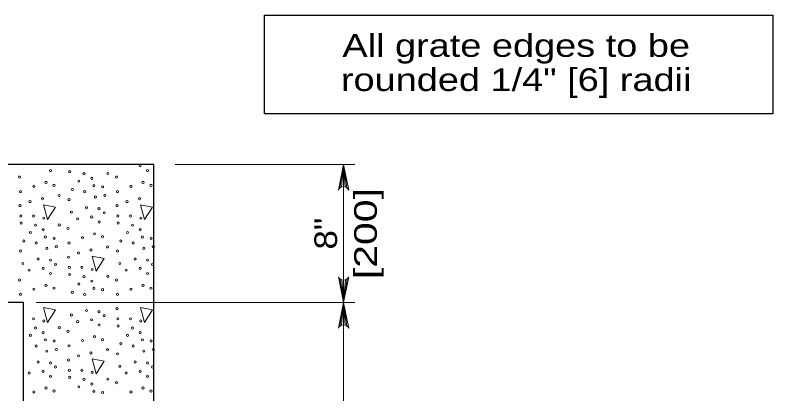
# Model space of a CAD drawing. Extents: x -410.5 to -376.5, y 1617.6 to 1661.6.
# Drawn here: x -401.69 to -396.48, y 1624.78 to 1627.39 of the extents above; entities that cross this region are included whole.
import ezdxf
from ezdxf.enums import TextEntityAlignment as Align

# ---------------------------------------------------------------- set-up
doc = ezdxf.new("R2010")
doc.units = 0
doc.header["$LTSCALE"] = 0.062
doc.layers.add('1', color=7, linetype='Continuous', lineweight=13)

msp = doc.modelspace()

# ---------------------------------------------------------------- linework, layer by layer
at = {"layer": '1'}
for p, q in [((-399.35108, 1626.3615), (-400.58733, 1626.3615)), ((-399.4545, 1626.19933), (-399.42975, 1626.3615)), ((-399.44408, 1626.2055), (-399.42975, 1626.3615)), ((-399.42975, 1626.3615), (-399.42975, 1621.41433)), ((-399.42975, 1626.20833), (-399.42975, 1626.3615)), ((-399.41842, 1626.20667), (-399.42975, 1626.3615)), ((-399.40733, 1626.20125), (-399.42975, 1626.3615)), ((-400.82575, 1626.08408), (-400.79875, 1625.98167)), ((-399.45217, 1625.57233), (-399.42975, 1625.41208)), ((-399.44108, 1625.56683), (-399.42975, 1625.41208)), ((-399.40492, 1625.57417), (-399.42975, 1625.41208)), ((-399.41533, 1625.56808), (-399.42975, 1625.41208)), ((-399.42975, 1625.56525), (-399.42975, 1625.41208)), ((-401.5435, 1625.41208), (-400.40392, 1625.41208)), ((-400.82575, 1625.37742), (-400.79875, 1625.275)), ((-399.35108, 1625.41208), (-400.40392, 1625.41208)), ((-399.4545, 1625.24992), (-399.42975, 1625.41208)), ((-399.44408, 1625.25608), (-399.42975, 1625.41208)), ((-399.42975, 1625.25892), (-399.42975, 1625.41208)), ((-399.41842, 1625.25725), (-399.42975, 1625.41208)), ((-399.40733, 1625.25183), (-399.42975, 1625.41208))]:
    msp.add_line(p, q, dxfattribs=at)
at = {"layer": '1', "lineweight": 25}
for points in [[(-399.97317, 1627.38683), (-396.47583, 1627.38683), (-396.47583, 1626.70917), (-399.97317, 1626.70917)], [(-405.35992, 1621.41425), (-400.73433, 1621.41425), (-400.73433, 1626.3615), (-405.35992, 1626.3615)], [(-404.46308, 1625.41208), (-404.46308, 1622.36375), (-401.63108, 1622.36375), (-401.63108, 1625.41208)]]:
    msp.add_lwpolyline(points, close=True, dxfattribs=at)
at = {"layer": '1'}
for points in [[(-399.46508, 1626.1845), (-399.42975, 1626.3615), (-399.39433, 1626.1845)], [(-400.79875, 1625.98167), (-400.74375, 1626.06817), (-400.82575, 1626.08408)], [(-399.39433, 1625.58908), (-399.42975, 1625.41208), (-399.46508, 1625.58908)], [(-400.79875, 1625.275), (-400.74375, 1625.36142), (-400.82575, 1625.37742)], [(-399.46508, 1625.23508), (-399.42975, 1625.41208), (-399.39433, 1625.23508)]]:
    msp.add_lwpolyline(points, dxfattribs=at)
for points in [[(-401.49325, 1626.08408), (-401.46625, 1625.98167), (-401.41125, 1626.06817)], [(-401.15942, 1625.73067), (-401.13242, 1625.62833), (-401.0775, 1625.71475)], [(-401.49325, 1625.37742), (-401.46625, 1625.275), (-401.41125, 1625.36142)], [(-401.15942, 1625.024), (-401.13242, 1624.92167), (-401.0775, 1625.00808)]]:
    msp.add_lwpolyline(points, close=True, dxfattribs=at)
for centre, start, end in [((-399.42968, 1626.17021), 22.08782, 157.91395), ((-399.42975, 1625.60334), 202.08782, 337.91395), ((-399.42968, 1625.22075), 22.08782, 157.91395)]:
    msp.add_arc(centre, 0.0382, start, end, dxfattribs=at)
for centre, major_axis in [((-401.44537, 1626.31842), (0, -0.00756)), ((-401.31354, 1626.31112), (0, -0.00756)), ((-400.82865, 1626.35311), (0, -0.00756)), ((-400.77786, 1626.31842), (0, -0.00756)), ((-401.65931, 1626.2739), (0, -0.00756)), ((-401.21525, 1626.2968), (0, 0.00756)), ((-401.16213, 1626.2653), (0, 0.00756)), ((-401.05126, 1626.29869), (0, -0.00756)), ((-400.9918, 1626.2739), (0, -0.00756)), ((-401.55985, 1626.21065), (0, -0.00756)), ((-401.47691, 1626.23732), (0, -0.00756)), ((-401.42195, 1626.2173), (0, -0.00756)), ((-401.25046, 1626.24622), (0, 0.00756)), ((-401.14766, 1626.21571), (0, 0.00756)), ((-401.08731, 1626.20705), (0, -0.00756)), ((-400.89234, 1626.21065), (0, -0.00756)), ((-400.8094, 1626.23732), (0, -0.00756)), ((-400.75444, 1626.2173), (0, -0.00756)), ((-401.65208, 1626.1746), (0, -0.00756)), ((-401.29579, 1626.18868), (0, 0.00756)), ((-401.2108, 1626.17372), (0, 0.00756)), ((-400.98457, 1626.1746), (0, -0.00756)), ((-401.58694, 1626.10564), (0, -0.00756)), ((-401.50127, 1626.12567), (0, -0.00756)), ((-401.38685, 1626.14763), (0, 0.00756)), ((-401.31832, 1626.11901), (0, 0.00756)), ((-401.13693, 1626.13744), (0, -0.00756)), ((-401.07201, 1626.14893), (0, -0.00756)), ((-400.91943, 1626.10564), (0, -0.00756)), ((-400.83377, 1626.12567), (0, -0.00756)), ((-401.65536, 1626.07702), (0, -0.00756)), ((-401.19756, 1626.06371), (0, -0.00756)), ((-401.11251, 1626.05635), (0, -0.00756)), ((-400.98785, 1626.07702), (0, -0.00756)), ((-401.64996, 1626.00641), (0, -0.00756)), ((-401.56341, 1626.00641), (0, 0.00756)), ((-401.30208, 1626.03315), (0, -0.00756)), ((-401.1624, 1625.99976), (0, -0.00756)), ((-401.07707, 1626.02838), (0, -0.00756)), ((-400.98245, 1626.00641), (0, -0.00756)), ((-400.8959, 1626.00641), (0, 0.00756)), ((-401.64729, 1625.95777), (0, -0.00756)), ((-401.549, 1625.94345), (0, 0.00756)), ((-401.49226, 1625.9921), (0, -0.00756)), ((-401.38502, 1625.94534), (0, -0.00756)), ((-401.2588, 1625.98733), (0, -0.00756)), ((-401.11162, 1625.96507), (0, -0.00756)), ((-400.97978, 1625.95777), (0, -0.00756)), ((-400.88149, 1625.94345), (0, 0.00756)), ((-400.82476, 1625.9921), (0, -0.00756)), ((-401.58421, 1625.89287), (0, 0.00756)), ((-401.49588, 1625.91195), (0, 0.00756)), ((-401.32555, 1625.92055), (0, -0.00756)), ((-400.9167, 1625.89287), (0, 0.00756)), ((-400.82837, 1625.91195), (0, 0.00756)), ((-401.48142, 1625.86236), (0, 0.00756)), ((-401.42106, 1625.8537), (0, -0.00756)), ((-401.22609, 1625.8573), (0, -0.00756)), ((-401.14316, 1625.88397), (0, -0.00756)), ((-401.0882, 1625.86395), (0, -0.00756)), ((-400.81391, 1625.86236), (0, 0.00756)), ((-400.75355, 1625.8537), (0, -0.00756)), ((-401.62955, 1625.83533), (0, 0.00756)), ((-401.54455, 1625.82037), (0, 0.00756)), ((-401.40577, 1625.79558), (0, -0.00756)), ((-401.31832, 1625.82125), (0, -0.00756)), ((-401.0531, 1625.79428), (0, 0.00756)), ((-400.96204, 1625.83533), (0, 0.00756)), ((-400.87704, 1625.82037), (0, 0.00756)), ((-400.73826, 1625.79558), (0, -0.00756)), ((-401.65208, 1625.76566), (0, 0.00756)), ((-401.47068, 1625.78409), (0, -0.00756)), ((-401.25318, 1625.75229), (0, -0.00756)), ((-401.16752, 1625.77232), (0, -0.00756)), ((-400.98457, 1625.76566), (0, 0.00756)), ((-400.80317, 1625.78409), (0, -0.00756)), ((-401.53131, 1625.71036), (0, -0.00756)), ((-401.44626, 1625.703), (0, -0.00756)), ((-401.3216, 1625.72367), (0, -0.00756)), ((-400.8638, 1625.71036), (0, -0.00756)), ((-400.77875, 1625.703), (0, -0.00756)), ((-401.63583, 1625.6798), (0, -0.00756)), ((-401.59256, 1625.63398), (0, -0.00756)), ((-401.49616, 1625.64641), (0, -0.00756)), ((-401.41083, 1625.67503), (0, -0.00756)), ((-401.31621, 1625.65306), (0, -0.00756)), ((-401.22965, 1625.65306), (0, 0.00756)), ((-401.15851, 1625.63875), (0, -0.00756)), ((-400.96833, 1625.6798), (0, -0.00756)), ((-400.92505, 1625.63398), (0, -0.00756)), ((-400.82865, 1625.64641), (0, -0.00756)), ((-400.74332, 1625.67503), (0, -0.00756)), ((-401.44537, 1625.61172), (0, -0.00756)), ((-401.31354, 1625.60442), (0, -0.00756)), ((-401.21525, 1625.59011), (0, 0.00756)), ((-401.05126, 1625.59199), (0, -0.00756)), ((-400.77786, 1625.61172), (0, -0.00756)), ((-401.65931, 1625.5672), (0, -0.00756)), ((-401.47691, 1625.53062), (0, -0.00756)), ((-401.25046, 1625.53952), (0, 0.00756)), ((-401.16213, 1625.5586), (0, 0.00756)), ((-400.9918, 1625.5672), (0, -0.00756)), ((-400.8094, 1625.53062), (0, -0.00756)), ((-401.55985, 1625.50395), (0, -0.00756)), ((-401.42195, 1625.5106), (0, -0.00756)), ((-401.29579, 1625.48198), (0, 0.00756)), ((-401.14766, 1625.50901), (0, 0.00756)), ((-401.08731, 1625.50035), (0, -0.00756)), ((-400.89234, 1625.50395), (0, -0.00756)), ((-400.75444, 1625.5106), (0, -0.00756)), ((-401.65208, 1625.4679), (0, -0.00756)), ((-401.2108, 1625.46702), (0, 0.00756)), ((-400.98457, 1625.4679), (0, -0.00756)), ((-400.98785, 1625.37032), (0, -0.00756)), ((-401.30208, 1625.32645), (0, -0.00756)), ((-401.19756, 1625.35701), (0, -0.00756)), ((-401.11251, 1625.34965), (0, -0.00756)), ((-401.07707, 1625.32168), (0, -0.00756)), ((-401.56341, 1625.29971), (0, 0.00756)), ((-401.49226, 1625.2854), (0, -0.00756)), ((-401.2588, 1625.28063), (0, -0.00756)), ((-401.1624, 1625.29306), (0, -0.00756)), ((-400.98245, 1625.29971), (0, -0.00756)), ((-400.8959, 1625.29971), (0, 0.00756)), ((-400.82476, 1625.2854), (0, -0.00756)), ((-401.549, 1625.23676), (0, 0.00756)), ((-401.38502, 1625.23864), (0, -0.00756)), ((-401.32555, 1625.21385), (0, -0.00756)), ((-401.11162, 1625.25837), (0, -0.00756)), ((-400.97978, 1625.25107), (0, -0.00756)), ((-400.88149, 1625.23676), (0, 0.00756)), ((-401.58421, 1625.18617), (0, 0.00756)), ((-401.49588, 1625.20525), (0, 0.00756)), ((-401.14316, 1625.17727), (0, -0.00756)), ((-400.9167, 1625.18617), (0, 0.00756)), ((-400.82837, 1625.20525), (0, 0.00756)), ((-401.54455, 1625.11367), (0, 0.00756)), ((-401.48142, 1625.15566), (0, 0.00756)), ((-401.42106, 1625.147), (0, -0.00756)), ((-401.31832, 1625.11456), (0, -0.00756)), ((-401.22609, 1625.1506), (0, -0.00756)), ((-401.0882, 1625.15725), (0, -0.00756)), ((-400.96204, 1625.12863), (0, 0.00756)), ((-400.87704, 1625.11367), (0, 0.00756)), ((-400.81391, 1625.15566), (0, 0.00756)), ((-400.75355, 1625.147), (0, -0.00756)), ((-401.47068, 1625.07739), (0, -0.00756)), ((-401.40577, 1625.08888), (0, -0.00756)), ((-401.16752, 1625.06562), (0, -0.00756)), ((-401.0531, 1625.08758), (0, 0.00756)), ((-400.98457, 1625.05896), (0, 0.00756)), ((-400.80317, 1625.07739), (0, -0.00756)), ((-400.73826, 1625.08888), (0, -0.00756)), ((-401.53131, 1625.00366), (0, -0.00756)), ((-401.3216, 1625.01697), (0, -0.00756)), ((-401.25318, 1625.04559), (0, -0.00756)), ((-400.8638, 1625.00366), (0, -0.00756)), ((-401.44626, 1624.9963), (0, -0.00756)), ((-401.41083, 1624.96833), (0, -0.00756)), ((-400.96833, 1624.9731), (0, -0.00756)), ((-400.77875, 1624.9963), (0, -0.00756)), ((-400.74332, 1624.96833), (0, -0.00756)), ((-401.59256, 1624.92728), (0, -0.00756)), ((-401.49616, 1624.93971), (0, -0.00756)), ((-401.44537, 1624.90502), (0, -0.00756)), ((-401.31621, 1624.94636), (0, -0.00756)), ((-401.22965, 1624.94636), (0, 0.00756)), ((-401.15851, 1624.93205), (0, -0.00756)), ((-400.92505, 1624.92728), (0, -0.00756)), ((-400.82865, 1624.93971), (0, -0.00756)), ((-400.77786, 1624.90502), (0, -0.00756)), ((-401.31354, 1624.89772), (0, -0.00756)), ((-401.21525, 1624.88341), (0, 0.00756)), ((-401.16213, 1624.8519), (0, 0.00756)), ((-401.05126, 1624.88529), (0, -0.00756)), ((-400.9918, 1624.8605), (0, -0.00756)), ((-401.55985, 1624.79725), (0, -0.00756)), ((-401.47691, 1624.82392), (0, -0.00756)), ((-401.42195, 1624.8039), (0, -0.00756)), ((-401.25046, 1624.83282), (0, 0.00756)), ((-401.14766, 1624.80231), (0, 0.00756)), ((-401.08731, 1624.79365), (0, -0.00756)), ((-400.89234, 1624.79725), (0, -0.00756)), ((-400.8094, 1624.82392), (0, -0.00756)), ((-400.75444, 1624.8039), (0, -0.00756))]:
    msp.add_ellipse(centre, major_axis=major_axis, ratio=0.944543, dxfattribs=at)

# ---------------------------------------------------------------- texts
at = {"layer": '1', "width": 1.25}
for s, p in [('All grate edges to be', (-398.24183, 1627.10042)), ('rounded 1/4" [6] radii', (-398.24179, 1626.86575))]:
    msp.add_text(s, height=0.156, dxfattribs=at).set_placement(p, align=Align.CENTER)
at = {"layer": '1'}
for s, width, p in [('[200]', 1.35, (-399.20025, 1625.88542)), ('8"', 1.15, (-399.47425, 1625.88542))]:
    msp.add_text(s, height=0.156, rotation=90, dxfattribs=dict(at, width=width)).set_placement(p, align=Align.CENTER)

doc.saveas('drawing.dxf')
